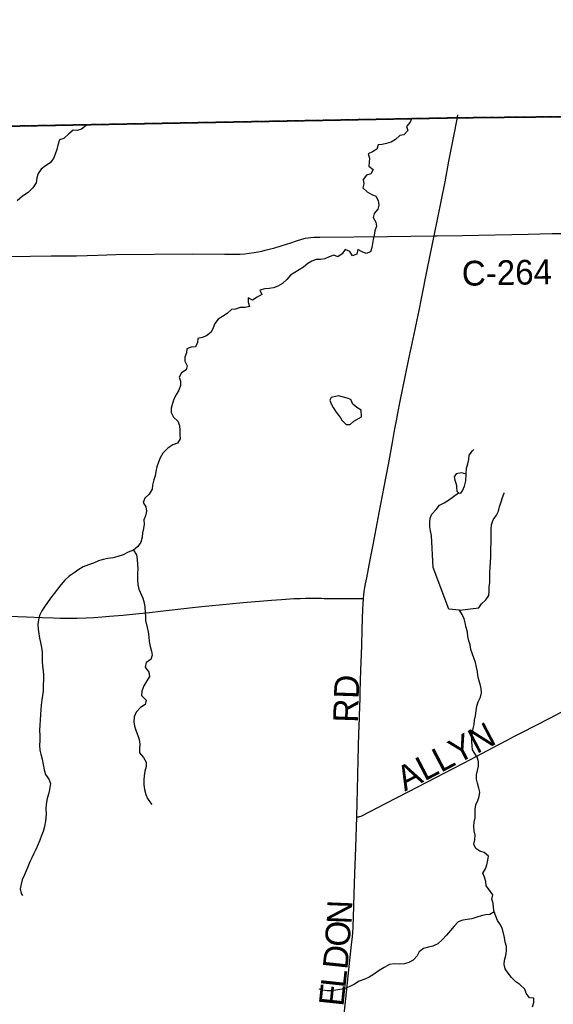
# Model space of a CAD drawing. Header units: feet. Extents: x 2113747 to 29971100, y 960708 to 6252803.
# Tile 209 of 258: x 2321311 to 2327776, y 1211320 to 1223250. Entities that reach past the tile are written whole.
import ezdxf

# ---------------------------------------------------------------- set-up
doc = ezdxf.new("R2010")
doc.units = ezdxf.units.FT
doc.header["$MEASUREMENT"] = 0
doc.linetypes.add('OhDOT_USTN3', pattern=[0.22, 0.165, -0.055])
for name, color, linetype in [('0_Xref', 7, 'Continuous'), ('GM_X_Adjacent_County', 251, 'OhDOT_USTN3'), ('GM_X_County', 251, 'OhDOT_USTN3'), ('GM_X_County_Road', 3, 'Continuous'), ('GM_X_County_Road_Text', 3, 'Continuous'), ('GM_X_Minor_Lake', 5, 'Continuous'), ('GM_X_Minor_River', 5, 'Continuous'), ('GM_X_Township', 7, 'OhDOT_USTN3'), ('GM_X_Township_Road', 4, 'Continuous'), ('GM_X_Township_Road_Text', 4, 'Continuous')]:
    doc.layers.add(name, color=color, linetype=linetype)
doc.styles.add('Styledgn030', font='dgn030.shx')

# ---------------------------------------------------------------- blocks, each defined once
blk = doc.blocks.new('POR')
at = {"layer": 'GM_X_Adjacent_County', "flags": 128}
blk.add_lwpolyline([(2351052.451832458, 1329594.28428176), (2350879.058232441, 1334708.370577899), (2350791.768407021, 1338454.183086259), (2350667.808654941, 1343781.632431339), (2350609.888770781, 1346276.867440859), (2350531.588927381, 1349651.600691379), (2350399.099929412, 1355339.223931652), (2350380.049230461, 1356155.997682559), (2355988.438013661, 1356270.187454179), (2362156.035678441, 1356413.077168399), (2364414.271161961, 1356332.677329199), (2367820.099595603, 1356543.602374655), (2373682.894794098, 1356692.331882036), (2373928.692133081, 1356687.866618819), (2374041.45784402, 1356698.185234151), (2374296.978247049, 1356706.278903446), (2374557.033303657, 1356715.114641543), (2374610.992470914, 1356721.110104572), (2377535.413286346, 1356797.758707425), (2377673.833674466, 1350903.190863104), (2377693.24251924, 1350174.627145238), (2377734.539098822, 1349029.26762152), (2377727.48453548, 1347899.174196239), (2377724.561328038, 1347726.035252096), (2377787.320576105, 1343505.491810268), (2377836.264317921, 1339122.841748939), (2378017.40940053, 1330260.472724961), (2378022.673945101, 1327034.125926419), (2378032.593925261, 1326390.86721294), (2378043.315757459, 1325696.003600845), (2378196.61359722, 1317523.4549478), (2378303.193384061, 1312082.82582908), (2378402.463185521, 1304572.77084922), (2378433.88312268, 1301943.77610722), (2378438.013114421, 1301598.56679764), (2378500.992988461, 1296323.17734844), (2378560.662869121, 1291324.09734662), (2378588.3728137, 1289003.79198724), (2378621.282747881, 1286247.60749962), (2378649.282691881, 1283902.46218992), (2378675.792638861, 1281682.1266306), (2378707.392575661, 1279034.40192606), (2378754.142482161, 1276289.5374158), (2378873.132244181, 1270910.98817292), (2378865.732258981, 1269735.03052484), (2378972.462045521, 1263470.84305324), (2379227.711535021, 1251499.936995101), (2379253.451483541, 1249553.380888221), (2379295.511399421, 1246319.267356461), (2379403.931182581, 1237932.734129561), (2379428.161134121, 1236057.567879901), (2379497.93099458, 1231510.146974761), (2379604.840780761, 1226363.717267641), (2379690.000610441, 1223029.223936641), (2374472.251045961, 1222923.624147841), (2372194.285601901, 1222881.084232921), (2369644.540701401, 1222835.994323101), (2365829.308331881, 1222755.424484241), (2364179.761630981, 1222723.024549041), (2358764.222462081, 1222567.944859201), (2356857.816274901, 1222526.224942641), (2353397.311292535, 1222450.589579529), (2350843.358303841, 1222394.805205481), (2349299.711391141, 1222361.085272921), (2344323.701343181, 1222288.275418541), (2343737.422515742, 1222286.435422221), (2341238.764398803, 1222244.541135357), (2338510.252970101, 1222201.035593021), (2335681.538627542, 1222157.315680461), (2333341.093308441, 1222132.705729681), (2327982.204026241, 1222075.785843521), (2326583.906822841, 1222060.895873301), (2319070.971848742, 1221920.316154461), (2315599.935449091, 1221874.470339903), (2313088.293814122, 1221841.296312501), (2308425.843139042, 1221765.986463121), (2303374.443241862, 1221676.036643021), (2299175.061640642, 1221608.826777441), (2298612.969422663, 1221604.647392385), (2295595.218800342, 1221590.636813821), (2294723.810553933, 1221587.964177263), (2291838.356314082, 1221591.726811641), (2289132.53630653, 1221588.960747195), (2288155.162619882, 1221588.003287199), (2287633.568761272, 1221586.69475558), (2287283.980528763, 1221585.817737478), (2279435.681119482, 1221566.696861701), (2276583.526823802, 1221584.016827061), (2274225.621539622, 1221624.246746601), (2272941.344108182, 1221646.166702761), (2272891.504207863, 1224957.680079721), (2272866.024258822, 1226650.346694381), (2272826.204338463, 1229297.161400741), (2272742.069836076, 1235619.246639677), (2272725.778493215, 1236334.584694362), (2272653.494683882, 1239711.670571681), (2272622.184746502, 1242714.794565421), (2272607.824775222, 1245574.068846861), (2272603.334784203, 1246465.607063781), (2272594.054802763, 1248304.87338524), (2272591.794807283, 1248752.082490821), (2272589.834811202, 1249140.761713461), (2272588.874813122, 1249331.43133212), (2273861.542267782, 1249361.681271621), (2276805.176380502, 1249431.651131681), (2277390.205210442, 1249445.531103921), (2277328.335334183, 1250381.159232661), (2277211.325568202, 1252109.84577528), (2277170.835649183, 1252706.554581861), (2276903.026184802, 1256950.006094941), (2274506.950976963, 1256901.46619202), (2272766.864043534, 1256889.200616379), (2272603.738110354, 1256897.77867008), (2272556.594877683, 1259612.400770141), (2272556.434878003, 1260536.44892204), (2272556.174878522, 1262102.70578952), (2272568.794853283, 1262895.64420364), (2272555.124880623, 1264929.62013568), (2272507.434976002, 1273182.5936297), (2272470.715049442, 1276565.1868645), (2272464.635061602, 1277200.30559426), (2272454.733041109, 1278616.812809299), (2272446.205098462, 1280038.1299186), (2272427.675135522, 1282834.50432584), (2272420.075150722, 1284104.81178522), (2272412.975164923, 1285150.9696929), (2272362.055266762, 1289611.0607727), (2272347.975294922, 1290511.06897268), (2272339.693291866, 1292585.070978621), (2272239.965510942, 1297398.0951986), (2272202.605585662, 1299771.42045194), (2272161.335668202, 1302391.80521116), (2279882.800225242, 1302541.44491188), (2283686.902617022, 1302615.01476474), (2294074.752303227, 1302762.750585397), (2295567.671123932, 1302772.233582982), (2298199.143592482, 1302788.04441868), (2298196.143598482, 1305188.95961684), (2298195.713599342, 1305528.84893706), (2298187.763615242, 1311966.2160623), (2298187.323616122, 1312321.08535256), (2298208.443573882, 1319399.971194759), (2298174.393641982, 1322861.71427126), (2298176.593637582, 1328361.703271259), (2298176.703637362, 1328633.07272852), (2299093.581803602, 1328650.382693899), (2302357.855275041, 1328712.192570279), (2307027.065936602, 1328845.672303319), (2308135.873718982, 1328856.642281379), (2310411.879166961, 1328864.91226484), (2312316.26460075, 1328940.535243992), (2312728.370178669, 1328942.597510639), (2313244.074291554, 1328952.497253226), (2315940.39974802, 1328993.41003109), (2319295.571399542, 1329027.191940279), (2324554.580881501, 1329126.731741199), (2326470.827049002, 1329162.201670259), (2329806.310378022, 1329194.591605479), (2329825.060340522, 1329214.071566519), (2329835.170320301, 1329220.521553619), (2329850.940288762, 1329223.551547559), (2329868.680253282, 1329224.561545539), (2330942.331943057, 1329244.334500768), (2332564.112325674, 1329274.202093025), (2338225.343539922, 1329378.79123708), (2338796.540936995, 1329389.340909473), (2339340.531309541, 1329399.41119584), (2340796.798397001, 1329426.341141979), (2342860.794269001, 1329464.52106562), (2347906.254178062, 1329546.220902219), (2351052.451832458, 1329594.28428176)], dxfattribs=at)
at = {"layer": 'GM_X_County', "flags": 128}
blk.add_lwpolyline([(2353397.311292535, 1222450.589579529), (2356857.816274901, 1222526.224942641), (2358764.222462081, 1222567.944859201), (2364179.761630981, 1222723.024549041), (2365829.308331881, 1222755.424484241), (2369644.540701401, 1222835.994323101), (2372194.285601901, 1222881.084232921), (2374472.251045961, 1222923.624147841), (2379690.000610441, 1223029.223936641), (2379735.340519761, 1219825.910343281), (2379742.485386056, 1219374.077444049), (2379833.485917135, 1216178.226621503), (2380013.651638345, 1209139.291233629), (2380002.879984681, 1203412.653169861), (2380022.099946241, 1202248.655497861), (2380179.479631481, 1195355.699283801), (2380181.079628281, 1194352.091291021), (2380358.669273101, 1187411.765171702), (2380412.167372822, 1186569.399844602), (2380418.999152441, 1184192.931609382), (2380463.399063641, 1181822.756349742), (2380682.078626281, 1170162.619670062), (2380745.578499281, 1166807.476380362), (2380770.898722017, 1165044.430772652), (2380823.502182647, 1161381.654928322), (2380824.4183416, 1161039.047917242), (2380878.408233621, 1157551.614892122), (2380892.138206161, 1156693.986607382), (2381025.828201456, 1152330.155451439), (2381034.092057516, 1152022.863714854), (2381157.669274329, 1145149.592182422), (2381235.207520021, 1140057.309880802), (2381268.917452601, 1137567.744859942), (2381333.64732314, 1132856.314282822), (2381336.157318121, 1132676.314642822), (2381342.677305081, 1132209.695576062), (2381380.210985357, 1130882.478297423), (2381387.929530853, 1130504.298966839), (2381408.616665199, 1129490.640024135), (2381421.511485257, 1128859.051616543), (2381523.8669427, 1123852.622290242), (2381543.986902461, 1122871.764251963), (2381624.05674232, 1118857.962279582), (2381679.17663208, 1116096.997801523), (2382044.110902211, 1104151.476692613), (2382074.405841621, 1096083.277829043), (2382125.47573948, 1091786.566422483), (2380307.3693757, 1091765.656464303), (2379220.63154918, 1091753.496488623), (2378988.1720141, 1091750.896493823), (2374063.271863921, 1091695.756604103), (2368828.842332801, 1091636.686722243), (2365146.489697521, 1091594.146807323), (2364291.241408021, 1091584.216827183), (2363494.422945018, 1091575.023274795), (2360810.637962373, 1091544.368385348), (2360598.968792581, 1091541.966911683), (2358847.552295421, 1091522.206951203), (2355371.409247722, 1091476.537042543), (2352195.125600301, 1091434.847125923), (2348514.032962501, 1091386.487222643), (2345660.688755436, 1091348.057432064), (2342696.544597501, 1091308.017379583), (2341798.586378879, 1091295.888283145), (2335156.879676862, 1091205.997583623), (2333215.933558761, 1091179.587636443), (2331836.686317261, 1091160.757674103), (2328725.238795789, 1091118.278894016), (2328614.552761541, 1091116.767762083), (2326938.016114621, 1091093.957807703), (2326731.856526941, 1091091.167813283), (2324107.681775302, 1091055.567884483), (2318106.713777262, 1090974.258047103), (2313863.192264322, 1090916.718162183), (2307056.495877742, 1090902.668190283), (2301402.457185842, 1090840.218315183), (2299895.240200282, 1090830.908333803), (2299145.396115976, 1090826.958645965), (2298147.283696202, 1090819.988355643), (2294564.910860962, 1090799.698396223), (2294189.681611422, 1090794.938405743), (2291695.366600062, 1090779.458436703), (2287536.184918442, 1090732.918529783), (2283974.182042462, 1090692.138611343), (2281183.677623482, 1090660.178675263), (2280571.258848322, 1090645.768704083), (2279736.880517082, 1090638.288719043), (2276110.507769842, 1090564.048867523), (2275964.508061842, 1090560.568874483), (2275353.779283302, 1090543.568908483), (2275299.809391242, 1090544.728906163), (2274067.231856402, 1090515.368964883), (2274048.711893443, 1092052.645890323), (2274044.931901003, 1093010.223975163), (2274018.641953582, 1094549.420896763), (2274002.641985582, 1096381.517232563), (2273943.740517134, 1101977.234385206), (2273922.762145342, 1103968.802057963), (2273927.642135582, 1105260.239475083), (2273894.762201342, 1107881.094233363), (2273890.362210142, 1108659.322676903), (2273891.822207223, 1109492.101011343), (2273890.002210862, 1109707.540580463), (2273888.637794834, 1109866.330008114), (2273884.790480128, 1110318.199218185), (2273883.942222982, 1110420.269155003), (2273881.134311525, 1110747.61821442), (2273877.50853555, 1111173.467579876), (2273872.226659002, 1111793.826860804), (2273867.969133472, 1112293.875555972), (2273861.35480831, 1113068.883736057), (2273859.542271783, 1113280.653434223), (2273857.224761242, 1113574.922871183), (2273856.502277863, 1113636.382722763), (2273852.283815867, 1114201.401254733), (2273850.982288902, 1114280.791433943), (2273847.752295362, 1114656.170683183), (2273844.632301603, 1115019.499956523), (2273877.609428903, 1116829.291445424), (2273876.563925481, 1118816.669902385), (2273859.400124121, 1119169.753816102), (2273866.035747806, 1121326.521394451), (2273809.443712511, 1124393.199399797), (2273799.700222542, 1125028.049416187), (2273794.220534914, 1125937.846786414), (2273793.575361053, 1126044.965571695), (2273791.468324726, 1126394.798671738), (2273784.216558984, 1127598.815734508), (2273782.42475116, 1127896.311167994), (2273781.724545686, 1128012.566900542), (2273776.332891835, 1128907.747945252), (2273761.880642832, 1131307.26759543), (2273735.140545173, 1134958.461778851), (2273727.109453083, 1137671.644457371), (2273707.578471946, 1143905.793209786), (2273706.611666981, 1144116.589795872), (2273651.962686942, 1147705.504584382), (2273648.402694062, 1148193.053609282), (2273644.549826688, 1148717.332698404), (2273636.452717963, 1149822.970349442), (2273631.572727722, 1150487.979019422), (2273596.307413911, 1155295.432747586), (2273585.379942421, 1158808.168016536), (2273559.578745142, 1160545.595311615), (2273539.326255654, 1163371.725654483), (2273485.783019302, 1167056.045883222), (2273464.510069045, 1168621.049750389), (2273462.109102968, 1168895.497266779), (2273425.82008526, 1173043.590351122), (2273427.993284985, 1173103.895479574), (2273414.829897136, 1174719.84930785), (2273391.747235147, 1176176.207862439), (2273394.298695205, 1176620.161912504), (2273384.092854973, 1177023.292601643), (2273357.662182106, 1177775.843512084), (2273351.268025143, 1179124.992814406), (2273359.144783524, 1179653.639223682), (2273321.3015451, 1182083.459060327), (2273216.243558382, 1187364.285266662), (2273163.736563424, 1190519.047335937), (2273175.993638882, 1191452.917089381), (2273227.778535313, 1192712.329570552), (2273151.963686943, 1195400.219194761), (2273192.824605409, 1198453.452162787), (2273071.183848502, 1206556.106882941), (2272990.904009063, 1215563.448868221), (2272974.824041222, 1216500.986993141), (2272977.424036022, 1217405.975183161), (2272968.214054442, 1218487.323020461), (2272961.934067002, 1219224.811545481), (2272959.374072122, 1219526.550942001), (2272955.374080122, 1219996.000003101), (2272952.104086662, 1220381.189232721), (2272949.094092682, 1220734.368526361), (2272946.034098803, 1221095.417804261), (2272941.344108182, 1221646.166702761), (2274225.621539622, 1221624.246746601), (2276583.526823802, 1221584.016827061), (2279435.681119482, 1221566.696861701), (2287283.980528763, 1221585.817737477), (2287633.568761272, 1221586.69475558), (2288155.162619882, 1221588.003287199), (2289132.53630653, 1221588.960747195), (2291838.356314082, 1221591.726811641), (2294723.810553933, 1221587.964177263), (2295595.218800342, 1221590.636813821), (2298612.969422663, 1221604.647392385), (2299175.061640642, 1221608.826777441), (2303374.443241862, 1221676.036643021), (2308425.843139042, 1221765.986463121), (2313088.293814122, 1221841.296312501), (2315599.935449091, 1221874.470339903), (2319070.971848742, 1221920.316154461), (2326583.906822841, 1222060.895873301), (2327982.204026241, 1222075.785843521), (2333341.093308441, 1222132.705729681), (2335681.538627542, 1222157.315680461), (2338510.252970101, 1222201.035593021), (2341238.764398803, 1222244.541135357), (2343737.422515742, 1222286.435422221), (2344323.701343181, 1222288.275418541), (2349299.711391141, 1222361.085272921), (2350843.358303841, 1222394.805205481), (2353397.311292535, 1222450.589579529)], dxfattribs=at)
at = {"layer": 'GM_X_County_Road', "flags": 128}
for points in [[(2326333.962808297, 1220631.056108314), (2326465.228949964, 1221284.499683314), (2326510.209174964, 1221536.434874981), (2326573.496449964, 1221858.547091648), (2326609.78246663, 1222044.406299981), (2326619.165649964, 1222096.834016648)], [(2325475.467149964, 1216235.723691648), (2325479.305724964, 1216277.685549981), (2325484.915949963, 1216323.814066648), (2325492.330633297, 1216370.008199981), (2325500.992033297, 1216415.677399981), (2325515.952633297, 1216489.233683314), (2325557.323941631, 1216704.784433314), (2325593.74119163, 1216889.101649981), (2325667.65836663, 1217276.896149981), (2325728.189741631, 1217589.953266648), (2325777.336624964, 1217862.032774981), (2325825.696108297, 1218125.844583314), (2325847.808924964, 1218247.005758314), (2325860.735408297, 1218315.148666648), (2325875.269499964, 1218388.147208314), (2325893.215658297, 1218484.144391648), (2325920.51219163, 1218627.352766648), (2325985.86639163, 1218943.592291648), (2326024.973924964, 1219139.654891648), (2326052.79539163, 1219270.527333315), (2326101.581383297, 1219498.249974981), (2326125.43304163, 1219613.144758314), (2326149.087849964, 1219727.022483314), (2326179.238708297, 1219871.346341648), (2326251.71231663, 1220238.143508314), (2326333.962808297, 1220631.056108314)], [(2326333.962808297, 1220631.056108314), (2326367.952241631, 1220631.646658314), (2326674.513308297, 1220636.961608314), (2327472.18231663, 1220650.052133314), (2327761.026883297, 1220657.762091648), (2327992.719333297, 1220660.452374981)], [(2325393.905633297, 1213592.093808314), (2325402.632649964, 1213922.211258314), (2325412.179874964, 1214277.820783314), (2325421.30059163, 1214610.497283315), (2325423.36751663, 1214678.115258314), (2325432.455424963, 1214934.184299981), (2325433.80056663, 1215015.483349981), (2325436.16276663, 1215106.985791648), (2325440.165383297, 1215237.858233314), (2325445.185058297, 1215368.566633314), (2325447.08794163, 1215460.003458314), (2325454.043308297, 1215669.386241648), (2325459.981616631, 1215859.608958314), (2325467.888424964, 1216112.856483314), (2325470.349049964, 1216169.254008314), (2325475.467149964, 1216235.723691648)], [(2325171.30109163, 1210521.857166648), (2325177.042549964, 1210577.762566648), (2325202.075308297, 1210816.016683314), (2325239.772083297, 1211177.892599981), (2325249.94266663, 1211274.808416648), (2325312.016033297, 1211855.712766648), (2325336.491049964, 1212076.512849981), (2325342.16689163, 1212138.454983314), (2325345.61176663, 1212189.800024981), (2325349.15506663, 1212255.908816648), (2325358.177358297, 1212503.907008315), (2325363.656349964, 1212664.536608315), (2325371.00541663, 1212899.575508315), (2325381.274424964, 1213220.867516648), (2325393.905633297, 1213592.093808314)]]:
    blk.add_lwpolyline(points, dxfattribs=at)
at = {"layer": 'GM_X_Minor_Lake'}
for p, q in [((2325175.219999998, 1218459.29), (2325197.409999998, 1218427.29)), ((2326595.859999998, 1217633.78), (2326603.439999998, 1217605.23))]:
    blk.add_line(p, q, dxfattribs=at)
at = {"layer": 'GM_X_Minor_Lake', "flags": 128}
for points in [[(2325197.409999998, 1218427.29), (2325213.579999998, 1218397.26), (2325267.929999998, 1218345.37), (2325314.019999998, 1218345.61), (2325357.929999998, 1218385.98), (2325453.879999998, 1218438.65), (2325447.489999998, 1218520.91), (2325395.229999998, 1218552.74), (2325346.969999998, 1218590.62), (2325322.649999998, 1218648.69), (2325278.479999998, 1218666.53), (2325174.149999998, 1218694.09), (2325086.059999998, 1218673.56), (2325070.189999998, 1218639.36), (2325084.399999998, 1218597.29), (2325106.649999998, 1218553.25), (2325146.999999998, 1218493.26), (2325175.219999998, 1218459.29)], [(2326603.439999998, 1217605.23), (2326604.099999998, 1217587.67), (2326606.329999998, 1217537.51), (2326628.469999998, 1217515.55), (2326656.549999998, 1217511.67), (2326676.459999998, 1217539.87), (2326700.229999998, 1217600.21), (2326715.979999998, 1217662.51), (2326719.609999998, 1217742.8), (2326663.429999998, 1217758.56), (2326599.349999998, 1217748.19), (2326575.459999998, 1217711.94), (2326581.669999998, 1217671.84), (2326595.859999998, 1217633.78)]]:
    blk.add_lwpolyline(points, dxfattribs=at)
at = {"layer": 'GM_X_Minor_River', "flags": 128}
for points in [[(2326060.559999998, 1222058.34), (2326042.759999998, 1222008.07), (2325996.889999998, 1221957.66), (2326013.159999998, 1221907.56), (2325965.289999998, 1221857.14), (2325915.229999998, 1221848.85), (2325863.339999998, 1221800.42), (2325811.399999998, 1221766.03), (2325753.359999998, 1221749.67), (2325703.309999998, 1221737.37), (2325653.229999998, 1221733.09), (2325639.429999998, 1221682.85), (2325585.469999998, 1221650.46), (2325533.479999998, 1221624.1), (2325547.739999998, 1221574), (2325545.969999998, 1221523.81), (2325542.189999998, 1221473.62), (2325592.469999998, 1221433.74), (2325566.639999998, 1221383.43), (2325510.609999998, 1221367.09), (2325472.769999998, 1221314.71), (2325479.019999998, 1221262.56), (2325469.239999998, 1221212.34), (2325521.559999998, 1221164.44), (2325575.809999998, 1221132.6), (2325626.009999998, 1221110.79), (2325652.299999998, 1221058.74), (2325662.569999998, 1221004.61), (2325650.779999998, 1220954.37), (2325604.919999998, 1220901.96), (2325595.129999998, 1220851.73), (2325625.439999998, 1220797.69), (2325631.669999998, 1220747.56), (2325613.899999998, 1220693.27), (2325604.119999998, 1220639.03), (2325592.329999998, 1220588.8), (2325586.549999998, 1220538.6), (2325576.749999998, 1220488.37), (2325560.949999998, 1220438.12), (2325508.949999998, 1220415.77), (2325458.739999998, 1220437.58), (2325408.519999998, 1220465.42), (2325394.739999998, 1220411.16), (2325342.729999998, 1220388.82), (2325310.429999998, 1220440.83), (2325254.209999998, 1220464.63), (2325218.369999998, 1220412.26), (2325166.429999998, 1220375.86), (2325116.249999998, 1220395.68), (2325062.219999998, 1220377.33), (2325006.219999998, 1220352.96), (2324956.149999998, 1220346.68), (2324904.049999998, 1220344.41), (2324852.039999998, 1220324.07), (2324800.069999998, 1220295.71), (2324748.159999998, 1220253.28), (2324696.209999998, 1220218.91), (2324644.249999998, 1220186.52), (2324592.289999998, 1220156.14), (2324548.439999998, 1220101.73), (2324494.549999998, 1220055.3), (2324438.579999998, 1220022.89), (2324384.579999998, 1220000.54), (2324334.499999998, 1219994.26), (2324280.419999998, 1219987.96), (2324220.379999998, 1219971.6), (2324242.649999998, 1219921.54), (2324186.679999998, 1219889.13), (2324132.749999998, 1219850.73), (2324078.509999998, 1219880.55), (2324080.759999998, 1219826.37), (2324095.009999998, 1219776.28), (2324042.969999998, 1219763.96), (2323980.839999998, 1219763.64), (2323926.829999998, 1219743.3), (2323876.739999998, 1219739.03), (2323822.859999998, 1219688.58), (2323766.909999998, 1219654.17), (2323714.959999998, 1219621.79), (2323673.109999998, 1219567.39), (2323655.319999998, 1219515.11), (2323631.509999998, 1219462.81), (2323575.589999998, 1219420.38), (2323519.569999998, 1219400.03), (2323467.519999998, 1219387.71), (2323465.739999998, 1219337.53), (2323441.929999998, 1219287.23), (2323389.839999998, 1219282.96), (2323335.829999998, 1219262.61), (2323332.049999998, 1219212.41), (2323312.249999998, 1219162.14), (2323310.469999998, 1219111.95), (2323338.769999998, 1219057.91), (2323328.979999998, 1219007.69), (2323271.019999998, 1218973.27), (2323243.209999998, 1218920.95), (2323259.469999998, 1218870.86), (2323257.709999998, 1218816.67), (2323237.919999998, 1218762.37), (2323212.099999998, 1218712.07), (2323180.309999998, 1218651.69)], [(2322115.009999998, 1221967.79), (2322061.089999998, 1221925.37), (2322009.069999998, 1221907.04), (2321956.949999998, 1221910.79), (2321905.049999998, 1221866.36), (2321847.179999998, 1221811.88), (2321795.159999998, 1221793.55), (2321771.399999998, 1221729.2), (2321761.619999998, 1221676.97), (2321741.829999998, 1221622.69), (2321720.029999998, 1221570.39), (2321680.199999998, 1221516), (2321624.239999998, 1221479.59), (2321570.319999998, 1221439.17), (2321536.489999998, 1221386.81), (2321518.699999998, 1221334.54), (2321508.959999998, 1221272.27), (2321471.149999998, 1221211.87), (2321415.289999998, 1221157.4), (2321345.359999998, 1221112.88), (2321279.479999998, 1221056.35)], [(2323180.309999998, 1218651.69), (2323160.509999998, 1218599.41), (2323144.729999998, 1218543.14), (2323146.989999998, 1218488.96), (2323175.289999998, 1218434.92), (2323225.629999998, 1218385.01), (2323247.899999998, 1218332.94), (2323250.179999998, 1218272.75), (2323252.429999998, 1218220.58), (2323254.659999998, 1218170.42), (2323220.829999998, 1218120.07), (2323164.799999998, 1218099.72), (2323104.869999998, 1218059.27), (2323045.019999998, 1217998.75), (2323013.229999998, 1217942.4), (2322991.419999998, 1217890.1), (2322973.649999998, 1217831.81), (2322959.869999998, 1217777.55), (2322952.089999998, 1217725.34), (2322934.279999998, 1217675.08), (2322918.549999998, 1217610.77), (2322914.769999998, 1217560.58), (2322880.969999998, 1217502.2), (2322827.089999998, 1217453.76), (2322805.279999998, 1217401.47), (2322837.589999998, 1217349.47), (2322845.849999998, 1217295.32), (2322834.079999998, 1217239.06), (2322816.279999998, 1217188.8), (2322820.519999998, 1217138.65), (2322812.739999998, 1217086.43), (2322798.959999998, 1217034.18), (2322793.199999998, 1216979.97), (2322779.429999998, 1216921.7), (2322741.619999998, 1216865.32), (2322689.709999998, 1216822.9), (2322625.689999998, 1216798.49), (2322563.699999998, 1216768.06), (2322499.669999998, 1216745.66), (2322441.619999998, 1216731.31), (2322379.549999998, 1216720.96), (2322323.499999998, 1216708.63), (2322267.459999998, 1216692.29), (2322205.459999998, 1216663.87), (2322145.419999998, 1216645.5), (2322079.399999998, 1216621.08), (2322027.459999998, 1216586.71), (2321969.509999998, 1216548.27), (2321911.589999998, 1216505.84), (2321857.699999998, 1216459.4), (2321809.859999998, 1216402.96), (2321770.019999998, 1216350.58), (2321728.179999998, 1216296.18), (2321682.359999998, 1216239.75), (2321646.519999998, 1216187.39), (2321612.689999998, 1216137.04), (2321580.849999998, 1216086.71), (2321551.049999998, 1216030.37), (2321537.259999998, 1215980.12), (2321531.509999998, 1215923.91), (2321533.779999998, 1215865.72), (2321542.059999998, 1215807.57), (2321552.319999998, 1215757.45), (2321564.579999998, 1215705.33), (2321574.869999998, 1215645.19), (2321581.159999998, 1215587.01), (2321581.399999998, 1215534.85), (2321583.669999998, 1215478.66), (2321587.949999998, 1215418.48), (2321594.239999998, 1215360.32), (2321600.479999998, 1215310.18), (2321600.779999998, 1215245.97), (2321597.009999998, 1215193.77), (2321593.349999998, 1215117.49), (2321585.589999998, 1215063.27), (2321577.809999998, 1215011.06), (2321572.109999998, 1214944.8), (2321568.369999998, 1214888.6), (2321562.609999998, 1214832.37), (2321558.899999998, 1214768.14), (2321555.189999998, 1214703.91), (2321551.459999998, 1214643.68), (2321553.789999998, 1214573.47), (2321554.079999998, 1214511.25), (2321550.309999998, 1214461.06), (2321554.589999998, 1214400.89), (2321568.859999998, 1214350.79), (2321585.169999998, 1214290.67), (2321605.809999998, 1214162.35), (2321622.109999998, 1214104.24), (2321662.449999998, 1214048.26), (2321682.739999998, 1213996.19), (2321673.059999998, 1213921.89), (2321659.289999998, 1213867.64), (2321643.499999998, 1213813.38), (2321629.789999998, 1213745.08), (2321626.059999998, 1213686.87), (2321632.349999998, 1213626.7), (2321624.749999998, 1213538.37), (2321611.009999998, 1213476.09), (2321593.269999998, 1213413.79)], [(2326719.609999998, 1217742.8), (2326725.279999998, 1217817.08), (2326741.089999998, 1217867.33), (2326750.859999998, 1217921.57), (2326756.619999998, 1217975.79), (2326798.469999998, 1218026.18), (2326812.419999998, 1218044.32)], [(2326740.699999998, 1215776.19), (2326734.459999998, 1215828.34), (2326720.169999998, 1215884.46), (2326707.889999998, 1215940.58), (2326695.609999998, 1215992.7), (2326671.339999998, 1216042.74), (2326641.029999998, 1216094.76), (2326508.719999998, 1216106.12), (2326322.009999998, 1216610.87), (2326300.179999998, 1217000.09), (2326287.899999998, 1217056.21), (2326281.649999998, 1217106.35), (2326281.419999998, 1217158.53), (2326285.189999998, 1217210.73), (2326304.989999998, 1217261), (2326354.839999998, 1217315.44), (2326396.689999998, 1217367.84), (2326452.659999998, 1217398.24), (2326506.639999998, 1217426.61), (2326628.469999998, 1217515.55)], [(2326641.029999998, 1216094.76), (2326875.379999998, 1216122.07), (2326905.209999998, 1216172.39), (2326959.079999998, 1216222.84), (2326992.919999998, 1216273.18), (2326996.679999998, 1216327.39), (2327000.439999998, 1216379.59), (2327006.219999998, 1216429.79), (2327005.949999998, 1216489.99), (2327007.659999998, 1216554.22), (2327009.389999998, 1216614.43), (2327013.079999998, 1216680.68), (2327016.839999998, 1216734.88), (2327018.619999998, 1216785.06), (2327020.329999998, 1216847.29), (2327022.039999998, 1216911.51), (2327023.789999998, 1216965.71), (2327023.569999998, 1217015.88), (2327021.289999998, 1217076.07), (2327027.049999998, 1217130.28), (2327046.819999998, 1217188.59), (2327086.639999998, 1217244.99), (2327112.449999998, 1217297.3), (2327124.229999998, 1217349.53), (2327141.999999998, 1217407.83), (2327159.799999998, 1217460.1), (2327179.589999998, 1217512.38), (2327179.569999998, 1217518.41)], [(2322689.709999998, 1216822.9), (2322726.039999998, 1216766.9), (2322732.319999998, 1216708.73), (2322736.609999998, 1216648.55), (2322740.859999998, 1216596.39), (2322739.119999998, 1216538.19), (2322737.459999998, 1216463.93), (2322741.739999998, 1216403.74), (2322756.019999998, 1216349.62), (2322804.609999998, 1216241.51), (2322818.909999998, 1216183.38), (2322827.159999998, 1216133.25), (2322831.449999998, 1216073.07), (2322833.689999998, 1216020.91), (2322835.939999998, 1215968.74), (2322856.359999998, 1215886.57), (2322868.629999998, 1215832.44), (2322876.919999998, 1215774.29), (2322881.189999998, 1215716.12), (2322893.499999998, 1215655.98), (2322905.779999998, 1215599.85), (2322914.029999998, 1215549.72), (2322898.229999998, 1215499.47), (2322844.289999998, 1215461.07), (2322832.519999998, 1215406.83), (2322876.909999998, 1215342.83), (2322883.159999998, 1215290.69), (2322851.339999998, 1215238.35), (2322813.539999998, 1215177.96), (2322791.799999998, 1215113.62), (2322788.019999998, 1215063.44), (2322842.389999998, 1215005.52), (2322830.609999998, 1214953.28), (2322772.679999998, 1214914.86), (2322722.829999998, 1214860.42), (2322699.049999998, 1214802.1), (2322695.329999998, 1214741.88), (2322703.569999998, 1214691.75), (2322723.899999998, 1214629.65), (2322744.189999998, 1214577.58), (2322758.439999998, 1214527.48), (2322764.709999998, 1214473.34), (2322760.939999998, 1214421.14), (2322761.199999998, 1214366.96), (2322811.549999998, 1214311.03), (2322843.879999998, 1214255.01), (2322842.119999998, 1214202.83), (2322828.359999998, 1214144.57), (2322820.589999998, 1214090.34), (2322814.839999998, 1214036.13), (2322813.099999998, 1213979.93), (2322821.389999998, 1213921.78), (2322837.689999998, 1213863.68), (2322859.959999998, 1213813.62), (2322894.289999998, 1213759.61), (2322910.419999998, 1213739.64)], [(2327525.149999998, 1211289.27), (2327538.919999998, 1211343.52), (2327538.679999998, 1211393.68), (2327486.559999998, 1211399.44), (2327448.229999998, 1211453.42), (2327431.959999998, 1211503.5), (2327371.559999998, 1211561.38), (2327321.329999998, 1211591.21), (2327268.979999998, 1211643.12), (2327228.639999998, 1211697.09), (2327194.329999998, 1211749.08), (2327180.059999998, 1211801.18), (2327183.819999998, 1211853.37), (2327201.589999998, 1211911.66), (2327207.329999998, 1211967.87), (2327207.089999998, 1212020.04), (2327192.809999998, 1212074.14), (2327182.529999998, 1212128.27), (2327161.999999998, 1212232.51), (2327135.709999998, 1212284.55), (2327099.389999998, 1212336.53), (2327079.129999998, 1212386.59), (2327058.829999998, 1212440.67), (2327050.569999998, 1212492.8), (2327046.319999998, 1212544.95), (2327032.049999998, 1212595.04), (2327043.839999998, 1212645.27), (2327001.499999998, 1212701.24), (2326961.149999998, 1212757.21), (2326958.899999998, 1212809.38), (2326940.639999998, 1212859.45), (2326920.369999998, 1212909.51), (2326956.199999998, 1212959.86), (2326971.989999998, 1213012.12), (2326983.759999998, 1213066.36), (2326991.539999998, 1213116.57), (2326939.229999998, 1213160.44), (2326887.069999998, 1213174.22), (2326836.809999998, 1213206.07), (2326812.499999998, 1213262.12), (2326824.279999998, 1213314.36), (2326830.029999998, 1213370.58), (2326817.779999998, 1213420.69), (2326813.499999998, 1213476.84), (2326815.269999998, 1213529.03), (2326827.049999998, 1213581.27), (2326830.809999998, 1213633.46), (2326830.579999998, 1213683.62), (2326838.339999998, 1213737.85), (2326860.149999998, 1213788.12), (2326877.949999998, 1213838.39), (2326885.739999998, 1213888.59), (2326873.469999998, 1213940.7), (2326857.159999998, 1213998.82), (2326844.909999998, 1214048.91), (2326844.669999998, 1214099.08), (2326868.219999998, 1214207.57), (2326867.969999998, 1214261.75), (2326851.689999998, 1214315.84), (2326795.169999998, 1214403.85), (2326790.919999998, 1214454), (2326788.679999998, 1214504.15), (2326788.449999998, 1214556.33), (2326798.219999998, 1214610.56), (2326805.989999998, 1214660.77), (2326815.779999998, 1214710.99), (2326821.559999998, 1214761.19), (2326833.319999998, 1214817.43), (2326843.069999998, 1214877.69), (2326850.819999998, 1214933.91), (2326866.619999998, 1214984.17), (2326892.409999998, 1215040.49), (2326904.179999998, 1215094.73), (2326901.949999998, 1215144.89), (2326887.659999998, 1215201.01), (2326875.389999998, 1215253.12), (2326863.129999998, 1215303.23), (2326856.889999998, 1215353.37), (2326846.639999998, 1215403.48), (2326832.329999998, 1215463.61), (2326814.039999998, 1215519.7), (2326777.499999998, 1215619.85), (2326767.229999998, 1215673.99), (2326752.969999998, 1215726.09), (2326740.699999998, 1215776.19)], [(2321593.269999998, 1213413.79), (2321575.459999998, 1213363.54), (2321555.679999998, 1213309.25), (2321535.869999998, 1213258.99), (2321506.099999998, 1213196.63), (2321480.279999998, 1213146.34), (2321458.469999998, 1213096.05), (2321434.659999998, 1213045.76), (2321410.889999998, 1212987.45), (2321391.079999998, 1212937.18), (2321365.289999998, 1212880.86), (2321339.499999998, 1212826.55), (2321327.719999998, 1212774.32), (2321315.949999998, 1212720.09), (2321330.229999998, 1212663.97), (2321346.389999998, 1212637.97)], [(2327058.829999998, 1212440.67), (2327004.869999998, 1212408.29), (2326954.789999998, 1212406.02), (2326902.739999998, 1212391.7), (2326850.709999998, 1212375.38), (2326788.669999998, 1212357), (2326732.599999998, 1212348.69), (2326680.539999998, 1212340.39), (2326624.519999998, 1212318.03), (2326572.669999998, 1212265.59), (2326528.819999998, 1212215.19), (2326482.999999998, 1212156.77), (2326431.139999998, 1212102.33), (2326377.269999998, 1212051.88), (2326317.289999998, 1212023.47), (2326265.229999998, 1212013.17), (2326203.179999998, 1211996.8), (2326151.269999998, 1211956.4), (2326125.449999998, 1211906.11), (2326079.589999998, 1211855.71), (2326023.609999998, 1211827.32), (2325971.589999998, 1211811), (2325913.489999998, 1211806.69), (2325851.339999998, 1211812.39), (2325791.249999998, 1211804.05), (2325727.299999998, 1211767.6), (2325667.339999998, 1211731.17), (2325607.409999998, 1211690.73), (2325543.479999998, 1211650.27), (2325491.479999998, 1211625.92), (2325425.469999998, 1211601.5), (2325365.519999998, 1211565.07), (2325301.549999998, 1211530.64), (2325243.539999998, 1211508.27), (2325189.469999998, 1211499.96), (2325139.419999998, 1211489.67), (2325087.339999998, 1211483.38), (2325035.229999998, 1211485.12), (2324985.099999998, 1211492.89), (2324938.939999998, 1211504.68)]]:
    blk.add_lwpolyline(points, dxfattribs=at)
at = {"layer": 'GM_X_Township', "flags": 128}
blk.add_lwpolyline([(2298612.969422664, 1221604.647392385), (2299175.061640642, 1221608.826777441), (2303374.443241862, 1221676.036643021), (2308425.843139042, 1221765.986463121), (2313088.293814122, 1221841.296312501), (2315599.935449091, 1221874.470339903), (2319070.971848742, 1221920.316154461), (2326583.906822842, 1222060.895873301), (2327982.204026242, 1222075.785843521), (2327992.745919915, 1220658.547573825), (2328082.278746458, 1214984.073282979), (2328087.593363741, 1208595.201402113), (2328115.901406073, 1204996.009313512), (2328163.553942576, 1198937.28471595), (2328171.596213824, 1197914.759784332), (2328174.653641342, 1195266.609461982), (2323786.211051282, 1195265.080098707), (2322464.445061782, 1195264.619465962), (2318541.547387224, 1195277.550547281), (2313387.729105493, 1195294.539122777), (2308630.391721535, 1195310.220774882), (2305509.148972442, 1195320.509354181), (2303164.934510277, 1195327.765813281), (2300042.469905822, 1195361.869271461), (2299323.751343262, 1195370.349254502), (2298809.552371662, 1195370.559254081), (2298780.656800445, 1199198.811442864), (2298740.86842353, 1204470.205452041), (2298730.941308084, 1210551.84678256), (2298731.426047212, 1210570.352531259), (2298734.192926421, 1210675.982896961), (2298677.266138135, 1215520.488993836), (2298673.964627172, 1215931.52710866), (2298639.085218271, 1217955.032430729), (2298612.969422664, 1221604.647392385)], dxfattribs=at)
at = {"layer": 'GM_X_Township_Road', "flags": 128}
for points in [[(2320928.428999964, 1220377.710158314), (2321691.189941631, 1220387.322999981), (2321999.096149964, 1220390.177324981), (2322258.642874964, 1220397.427966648), (2322474.55451663, 1220407.139233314), (2323406.672074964, 1220412.060483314), (2323797.025624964, 1220410.059174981), (2323875.437541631, 1220409.895133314), (2323920.975508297, 1220409.665474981), (2323983.278533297, 1220411.109041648), (2324039.118316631, 1220414.685149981), (2324091.513224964, 1220420.590649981), (2324153.192891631, 1220429.711366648), (2324201.421141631, 1220438.668041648), (2324246.040474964, 1220447.493483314), (2324284.360608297, 1220456.220499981), (2324335.311949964, 1220468.654858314), (2324401.748824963, 1220486.272933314), (2324423.894449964, 1220492.965833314), (2324454.603049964, 1220502.381824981), (2324491.47961663, 1220514.061591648), (2324594.202508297, 1220547.952599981), (2324662.739116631, 1220570.590349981), (2324728.355783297, 1220591.029941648), (2324772.58141663, 1220602.151966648), (2324804.503924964, 1220608.155891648), (2324833.99861663, 1220612.388166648), (2324872.515599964, 1220614.487899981), (2324947.77791663, 1220616.226741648), (2325764.90226663, 1220622.788408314), (2326333.962808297, 1220631.056108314)], [(2321176.000683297, 1216024.634874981), (2321395.32439163, 1216014.628333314), (2321582.135041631, 1216007.115224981), (2321719.864424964, 1216003.145416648), (2321807.068974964, 1216000.684791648), (2321925.277399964, 1215998.683483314), (2322007.429466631, 1215998.552249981), (2322115.828199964, 1216002.161166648), (2322207.560299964, 1216008.525983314), (2322309.036474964, 1216015.120458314), (2322397.487741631, 1216021.583699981), (2322560.97166663, 1216036.117791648), (2322678.58954163, 1216048.322491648), (2322884.264983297, 1216069.418249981), (2323014.776533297, 1216084.674124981), (2323406.04871663, 1216127.948316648), (2323517.072116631, 1216139.726508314), (2323853.160683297, 1216174.536149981), (2324019.794208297, 1216188.774966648), (2324359.68854163, 1216218.400891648), (2324480.784099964, 1216226.471741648), (2324631.308733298, 1216236.281433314), (2324707.883383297, 1216238.578016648), (2324772.220524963, 1216239.201374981), (2324968.414358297, 1216239.463841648), (2324997.613774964, 1216239.135758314), (2325076.977133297, 1216238.348358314), (2325161.557016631, 1216238.545208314), (2325243.249766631, 1216238.282741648), (2325318.44646663, 1216237.987466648), (2325393.774399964, 1216237.331299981), (2325475.467149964, 1216235.723691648)], [(2325393.905633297, 1213592.093808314), (2325405.847866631, 1213591.864149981), (2325411.523708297, 1213592.192233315), (2325416.412149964, 1213592.684358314), (2325421.202166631, 1213593.438949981), (2325427.566983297, 1213594.784091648), (2325432.914741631, 1213596.227658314), (2325445.972458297, 1213601.575416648), (2325744.42986663, 1213753.149916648), (2325884.160558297, 1213825.656333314), (2326018.805958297, 1213893.832049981), (2326353.87746663, 1214067.519366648), (2326554.36919163, 1214172.604458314), (2326687.63664163, 1214243.306416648), (2326841.540533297, 1214324.277383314), (2326978.285666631, 1214395.832358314), (2327105.84446663, 1214463.417524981), (2327216.408549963, 1214521.258616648), (2327306.63146663, 1214568.174533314), (2327393.901633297, 1214613.646883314), (2327735.56761663, 1214788.646533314), (2327947.27979163, 1214899.866783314)]]:
    blk.add_lwpolyline(points, dxfattribs=at)
at = {"layer": 'GM_X_County_Road_Text', "char_height": 300.0000000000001, "attachment_point": 7, "line_spacing_factor": 0.8, "style": 'Styledgn030'}
for s, insert, rotation in [('{\\Fdgn000|c0;\\C256;C-264}', (2326670.037601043, 1220021.589107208), 1.10215), ('{\\Fdgn000|c0;\\C256;RD}', (2325407.177222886, 1214728.764279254), 88.026161), ('{\\Fdgn000|c0;\\C256;N}', (2325329.55928681, 1212287.160028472), 87.688118), ('{\\Fdgn000|c0;\\C256;O}', (2325308.100714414, 1212008.035907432), 85.544495), ('{\\Fdgn000|c0;\\C256;D}', (2325279.590276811, 1211734.203656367), 84.025543), ('{\\Fdgn000|c0;\\C256;L}', (2325255.809767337, 1211510.379121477), 83.932884), ('{\\Fdgn000|c0;\\C256;E}', (2325232.111241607, 1211287.240372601), 83.93707299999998)]:
    blk.add_mtext(s, dxfattribs=dict(at, insert=insert, rotation=rotation))
at = {"layer": 'GM_X_Township_Road_Text', "insert": (2325977.383701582, 1213895.244585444), "char_height": 300.0000000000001, "attachment_point": 7, "rotation": 27.645028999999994, "line_spacing_factor": 0.8, "style": 'Styledgn030'}
blk.add_mtext('{\\Fdgn000|c0;\\C256;ALLYN}', dxfattribs=at)

msp = doc.modelspace()

# ---------------------------------------------------------------- block references
at = {"layer": '0_Xref'}
msp.add_blockref('POR', (0, 0), dxfattribs=at)

doc.saveas('drawing.dxf')
